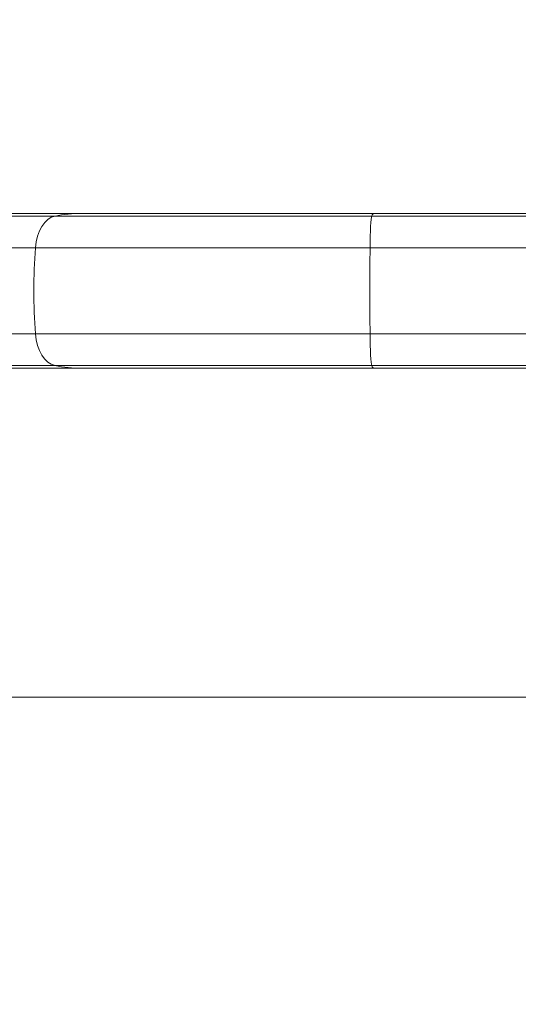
# Model space of a CAD drawing. Header units: millimetres. Extents: x 0 to 594, y 0 to 420.
# Tile 347 of 656: x 250.65 to 256.13, y 340.39 to 351.21. Entities that reach past the tile are written whole.
import ezdxf

# ---------------------------------------------------------------- set-up
doc = ezdxf.new("R2010")
doc.units = ezdxf.units.MM
doc.layers.add('1', color=7, linetype='Continuous', true_color=0xffffff)
doc.styles.add('Arial', font='txt')
doc.dimstyles.get("Standard").update_dxf_attribs({"dimtxt": 0.18, "dimasz": 0.18, "dimexe": 0.18, "dimexo": 0.0625, "dimgap": 0.09, "dimtad": 0, "dimtih": 1, "dimtoh": 1, "dimdec": 4, "dimzin": 0, "dimdsep": 46, "dimtxsty": 'Standard', "dimcen": 0.09, "dimadec": 0, "dimazin": 0, "dimtfac": 1, "dimtdec": 4, "dimtofl": 0, "dimtmove": 0, "dimatfit": 3, "dimfxl": 0, "dimtolj": 1, "dimtzin": 0, "dimarcsym": 0})

# ---------------------------------------------------------------- blocks, each defined once
blk = doc.blocks.new('_U5')
at = {"layer": '1', "color": 18, "lineweight": 18}
for p, q in [((170.922, 289.963), (170.922, 380.625)), ((338.75, 348.618), (338.75, 380.625)), ((170.922, 378.625), (248.753, 378.625)), ((338.75, 378.625), (260.919, 378.625))]:
    blk.add_line(p, q, dxfattribs=at)
at = {"layer": '1', "color": 18}
for points in [[(170.922, 378.625), (174.422, 379.563), (174.422, 377.687)], [(338.75, 378.625), (335.25, 377.687), (335.25, 379.563)]]:
    blk.add_solid(points, dxfattribs=at)
at = {"layer": '1', "color": 18, "linetype": 'Continuous', "lineweight": 13, "insert": (250.438, 375.989), "char_height": 3.5, "attachment_point": 7, "line_spacing_factor": 1.047437, "style": 'Arial'}
blk.add_mtext('\\fArial|b0|i0;\\W1.0000;3.36', dxfattribs=at)
blk = doc.blocks.new('_U6')
at = {"layer": '1', "color": 18, "lineweight": 18}
for p, q in [((135.924, 328.686), (135.924, 388.614)), ((338.75, 348.618), (338.75, 388.614)), ((135.924, 386.614), (231.254, 386.614)), ((338.75, 386.614), (243.42, 386.614))]:
    blk.add_line(p, q, dxfattribs=at)
at = {"layer": '1', "color": 18}
for points in [[(135.924, 386.614), (139.424, 387.552), (139.424, 385.677)], [(338.75, 386.614), (335.25, 385.677), (335.25, 387.552)]]:
    blk.add_solid(points, dxfattribs=at)
at = {"layer": '1', "color": 18, "linetype": 'Continuous', "lineweight": 13, "insert": (232.94, 383.979), "char_height": 3.5, "attachment_point": 7, "line_spacing_factor": 1.047437, "style": 'Arial'}
blk.add_mtext('\\fArial|b0|i0;\\W1.0000;4.06', dxfattribs=at)

msp = doc.modelspace()

# ---------------------------------------------------------------- linework, layer by layer
at = {"layer": '1', "color": 155, "linetype": 'Continuous', "lineweight": 18}
for centre, major_axis, ratio, start_param, end_param in [((251.328, 345.17), (0, 3.91), 0.615602, 6.283143, 6.40418), ((254.543, 345.17), (0, 3.91), 0.052261, 6.28315, 6.404217), ((251.067, 348.655), (0, 0.4), 0.615602, 0.120995, 1.449452), ((254.521, 348.655), (0, 0.4), 0.052261, 0.121032, 1.449489), ((253.212, 348.23), (0, 3.91), 0.615602, 1.449452, 1.691791), ((254.703, 348.23), (0, 3.91), 0.052261, 1.449489, 1.691828), ((251.067, 347.806), (0, 0.4), 0.615602, 1.691791, 3.020249), ((254.521, 347.806), (0, 0.4), 0.052261, 1.691828, 3.020286), ((251.328, 351.29), (0, 3.91), 0.615602, 3.020249, 3.141551), ((254.543, 351.29), (0, 3.91), 0.052261, 3.020286, 3.141557)]:
    msp.add_ellipse(centre, major_axis=major_axis, ratio=ratio, start_param=start_param, end_param=end_param, dxfattribs=at)
at = {"layer": '1', "color": 155, "linetype": 'Continuous', "lineweight": 13}
for centre, major_axis, start_param, end_param in [((559.819, 348.996), (501.273, -0.002), 2.234445, 2.239573), ((255.096, 349.051), (6.278, 0), 1.662915, 2.273781), ((280.965, 348.983), (-501.273, 0.002), 4.659093, 4.765172), ((559.819, 348.647), (501.621, -0.002), 2.234444, 2.240121), ((255.096, 348.702), (6.626, 0), 1.66082, 2.271685), ((280.965, 348.634), (-501.621, 0.002), 4.659092, 4.765172), ((559.819, 347.702), (501.621, -0.002), 2.234444, 2.240121), ((255.096, 347.757), (6.626, 0), 1.66082, 2.271685), ((280.965, 347.689), (-501.621, 0.002), 4.659092, 4.765172), ((559.819, 347.353), (501.273, -0.002), 2.234445, 2.239573), ((255.096, 347.408), (6.278, 0), 1.662915, 2.273781), ((280.965, 347.34), (-501.273, 0.002), 4.659093, 4.765172)]:
    msp.add_ellipse(centre, major_axis=major_axis, ratio=0.000138, start_param=start_param, end_param=end_param, dxfattribs=at)
at = {"layer": '1', "color": 155, "linetype": 'Continuous', "lineweight": 18}
for points in [[(251.328, 349.08), (249.761, 349.08)], [(249.762, 347.38), (251.328, 347.38)]]:
    msp.add_open_spline(points, degree=1, dxfattribs=at)
for points, knots in [([(254.543, 349.08), (254.246, 349.08), (253.665, 349.08), (252.822, 349.08), (252.031, 349.08), (251.555, 349.08), (251.328, 349.08)], [0, 0, 0, 0, 0.249998, 0.499997, 0.749998, 1, 1, 1, 1]), ([(307.642, 349.08), (304.19, 349.08), (297.178, 349.08), (286.597, 349.08), (275.908, 349.08), (265.22, 349.08), (258.101, 349.08), (254.543, 349.08)], [0, 0, 0, 0, 0.195198, 0.396398, 0.597599, 0.798799, 1, 1, 1, 1]), ([(251.328, 347.38), (251.555, 347.38), (252.031, 347.38), (252.822, 347.38), (253.666, 347.38), (254.246, 347.38), (254.543, 347.38)], [0, 0, 0, 0, 0.249998, 0.499997, 0.749998, 1, 1, 1, 1]), ([(254.543, 347.38), (258.101, 347.38), (265.22, 347.38), (275.908, 347.38), (286.597, 347.38), (297.178, 347.38), (304.19, 347.38), (307.642, 347.38)], [0, 0, 0, 0, 0.201201, 0.402401, 0.603602, 0.804802, 1, 1, 1, 1]), ([(220.254, 343.765), (221.885, 343.765), (223.515, 343.765), (225.96, 343.765), (226.776, 343.765), (227.998, 343.765), (228.406, 343.765), (229.221, 343.765), (230.036, 343.765), (230.851, 343.766), (231.667, 343.766), (232.889, 343.766), (234.927, 343.766), (236.558, 343.766), (238.188, 343.766), (239.003, 343.766), (241.449, 343.766), (243.079, 343.765), (245.525, 343.765), (246.34, 343.765), (247.563, 343.765), (247.97, 343.765), (248.786, 343.765), (249.193, 343.766), (251.231, 343.766), (252.861, 343.766), (256.122, 343.766), (257.753, 343.766), (262.644, 343.766), (265.905, 343.766), (272.426, 343.766), (275.687, 343.766), (282.208, 343.766), (285.469, 343.766), (291.991, 343.766), (295.251, 343.766), (298.512, 343.766)], [0, 0, 0, 0, 0.0625, 0.0625, 0.09375, 0.09375, 0.109375, 0.109375, 0.125, 0.140625, 0.140625, 0.15625, 0.1875, 0.21875, 0.21875, 0.25, 0.25, 0.3125, 0.3125, 0.34375, 0.34375, 0.359375, 0.359375, 0.375, 0.375, 0.4375, 0.4375, 0.5, 0.5, 0.625, 0.625, 0.75, 0.75, 0.875, 0.875, 1, 1, 1, 1])]:
    msp.add_open_spline(points, degree=3, knots=knots, dxfattribs=at)

# ---------------------------------------------------------------- dimensions: what is measured, and where the dimension line sits
at = {"layer": '1', "color": 18, "linetype": 'Continuous', "lineweight": 13}
for base, p2, picture, middle in [((135.924, 386.614), (135.924, 328.686), '_U6', (237.337, 386.614)), ((170.922, 378.625), (170.922, 289.963), '_U5', (254.836, 378.625))]:
    dim = msp.add_linear_dim(base=base, p1=(338.75, 348.618), p2=p2, dimstyle='Standard', override={"dimtxt": 3.5, "dimasz": 3.5, "dimexe": 2, "dimexo": 0, "dimgap": 1.5, "dimtih": 1, "dimtoh": 1, "dimdec": 2, "dimlfac": 0.02, "dimdsep": 46, "dimlunit": 2, "dimtxsty": 'Arial', "dimsah": 1, "dimse1": 0, "dimse2": 0, "dimsd1": 0, "dimsd2": 0, "dimclrd": 18, "dimclre": 18, "dimclrt": 18, "dimtol": 0, "dimtm": -0.1, "dimtfac": 1, "dimtdec": 2, "dimtofl": 1, "dimtmove": 0, "dimlwd": 18, "dimlwe": 18}, dxfattribs=at)
    dim.commit()
    dim.dimension.update_dxf_attribs({"geometry": picture, "text_midpoint": middle, "dimtype": 160})

doc.saveas('drawing.dxf')
